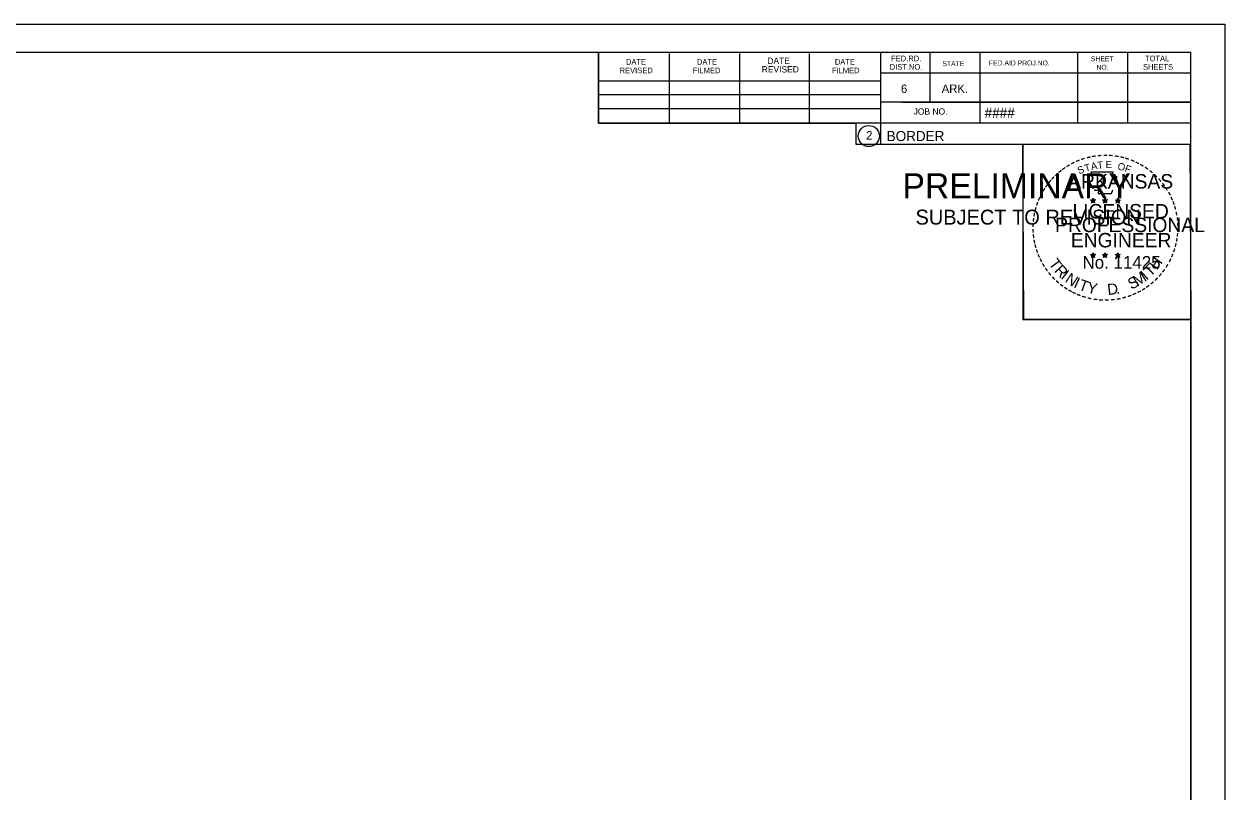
# Model space of a CAD drawing. Extents: x -70 to 701944, y -4 to 666871.
# Drawn here: x 666289.6 to 666456.4, y 658971 to 659077.6 of the extents above; entities that cross this region are included whole.
import ezdxf

# ---------------------------------------------------------------- set-up
doc = ezdxf.new("R2010")
doc.units = 0
for name, color, linetype in [('R_Border', 7, 'Continuous'), ('R_Border PE', 7, 'Continuous'), ('R_Border Prem', 7, 'Continuous'), ('R_No Plot', 7, 'Continuous')]:
    doc.layers.add(name, color=color, linetype=linetype)

msp = doc.modelspace()

# ---------------------------------------------------------------- linework, layer by layer
at = {"layer": 'R_Border'}
for p, q in [((666135.48, 659073.74), (666451.66, 659073.74)), ((666369.4, 659063.86), (666369.4, 659073.74)), ((666379.26, 659063.86), (666379.26, 659073.54)), ((666389.02, 659063.86), (666389.02, 659073.54)), ((666398.7, 659063.86), (666398.7, 659073.54)), ((666408.56, 659073.74), (666408.56, 659060.94)), ((666415.4, 659073.74), (666415.4, 659066.8)), ((666422.34, 659073.74), (666422.34, 659063.86)), ((666435.92, 659073.74), (666435.92, 659063.86)), ((666442.86, 659073.74), (666442.86, 659063.86)), ((666451.66, 658868.28), (666451.66, 659073.74)), ((666369.4, 659069.72), (666408.56, 659069.72)), ((666451.66, 659070.8), (666408.56, 659070.8)), ((666451.66, 659070.82), (666451.66, 659070.82)), ((666369.4, 659067.86), (666408.56, 659067.86)), ((666369.4, 659063.86), (666369.4, 659065.92)), ((666369.4, 659065.92), (666408.56, 659065.92)), ((666451.66, 659066.8), (666408.56, 659066.8)), ((666411.52, 659066.8), (666451.66, 659066.8)), ((666451.66, 659063.86), (666369.4, 659063.86)), ((666408.56, 659060.94), (666451.66, 659060.94))]:
    msp.add_line(p, q, dxfattribs=at)
msp.add_circle((666406.94, 659062.07), 1.47, dxfattribs=at)
at = {"layer": 'R_Border PE'}
for p, q in [((666437.74, 659053.19), (666438.09, 659053.08)), ((666437.74, 659053.19), (666437.99, 659053.15)), ((666437.74, 659053.19), (666437.98, 659053.07)), ((666437.87, 659052.79), (666438.09, 659053.08)), ((666437.87, 659052.79), (666438, 659053.03)), ((666437.87, 659052.79), (666438.09, 659053)), ((666438.09, 659053.45), (666438.05, 659053.2)), ((666438.09, 659053.08), (666438.09, 659053.45)), ((666438.09, 659053.45), (666438.14, 659053.2)), ((666438.44, 659053.19), (666438.09, 659053.08)), ((666438.3, 659052.79), (666438.09, 659053.08)), ((666438.3, 659052.79), (666438.09, 659053)), ((666438.44, 659053.19), (666438.15, 659053.14)), ((666438.3, 659052.79), (666438.17, 659053.08)), ((666438.44, 659053.19), (666438.23, 659053.09)), ((666439.41, 659053.19), (666439.76, 659053.08)), ((666439.41, 659053.19), (666439.66, 659053.15)), ((666439.41, 659053.19), (666439.65, 659053.07)), ((666439.54, 659052.79), (666439.76, 659053.08)), ((666439.54, 659052.79), (666439.67, 659053.03)), ((666439.54, 659052.79), (666439.76, 659053)), ((666439.76, 659053.45), (666439.72, 659053.2)), ((666439.76, 659053.08), (666439.76, 659053.45)), ((666439.76, 659053.45), (666439.81, 659053.2)), ((666440.11, 659053.19), (666439.76, 659053.08)), ((666439.97, 659052.79), (666439.76, 659053.08)), ((666439.97, 659052.79), (666439.76, 659053)), ((666440.11, 659053.19), (666439.82, 659053.14)), ((666439.97, 659052.79), (666439.84, 659053.08)), ((666440.11, 659053.19), (666439.9, 659053.09)), ((666441.18, 659053.18), (666441.52, 659053.07)), ((666441.18, 659053.18), (666441.43, 659053.14)), ((666441.18, 659053.18), (666441.41, 659053.06)), ((666441.31, 659052.77), (666441.52, 659053.07)), ((666441.31, 659052.77), (666441.43, 659053.02)), ((666441.31, 659052.77), (666441.52, 659052.99)), ((666441.52, 659053.44), (666441.48, 659053.18)), ((666441.52, 659053.07), (666441.52, 659053.44)), ((666441.52, 659053.44), (666441.57, 659053.19)), ((666441.87, 659053.18), (666441.52, 659053.07)), ((666441.74, 659052.77), (666441.52, 659053.07)), ((666441.74, 659052.77), (666441.52, 659052.99)), ((666441.87, 659053.18), (666441.59, 659053.13)), ((666441.74, 659052.77), (666441.6, 659053.06)), ((666441.87, 659053.18), (666441.67, 659053.08)), ((666437.74, 659045.62), (666438.09, 659045.51)), ((666437.74, 659045.62), (666437.99, 659045.58)), ((666437.74, 659045.62), (666437.97, 659045.5)), ((666437.87, 659045.21), (666438.09, 659045.51)), ((666437.87, 659045.21), (666438, 659045.46)), ((666437.87, 659045.21), (666438.08, 659045.43)), ((666438.09, 659045.87), (666438.05, 659045.62)), ((666438.3, 659045.21), (666438.08, 659045.43)), ((666438.09, 659045.51), (666438.09, 659045.87)), ((666438.09, 659045.87), (666438.14, 659045.62)), ((666438.43, 659045.62), (666438.09, 659045.51)), ((666438.3, 659045.21), (666438.09, 659045.51)), ((666438.43, 659045.62), (666438.15, 659045.57)), ((666438.3, 659045.21), (666438.16, 659045.5)), ((666438.43, 659045.62), (666438.23, 659045.52)), ((666439.41, 659045.62), (666439.76, 659045.51)), ((666439.41, 659045.62), (666439.66, 659045.58)), ((666439.41, 659045.62), (666439.64, 659045.5)), ((666439.54, 659045.21), (666439.76, 659045.51)), ((666439.54, 659045.21), (666439.67, 659045.46)), ((666439.54, 659045.21), (666439.75, 659045.43)), ((666439.76, 659045.87), (666439.71, 659045.62)), ((666439.97, 659045.21), (666439.75, 659045.43)), ((666439.76, 659045.51), (666439.76, 659045.87)), ((666439.76, 659045.87), (666439.8, 659045.62)), ((666440.1, 659045.62), (666439.76, 659045.51)), ((666439.97, 659045.21), (666439.76, 659045.51)), ((666440.1, 659045.62), (666439.82, 659045.57)), ((666439.97, 659045.21), (666439.83, 659045.5)), ((666440.1, 659045.62), (666439.9, 659045.52)), ((666441.17, 659045.61), (666441.52, 659045.5)), ((666441.17, 659045.61), (666441.43, 659045.57)), ((666441.17, 659045.61), (666441.41, 659045.49)), ((666441.31, 659045.2), (666441.52, 659045.5)), ((666441.31, 659045.2), (666441.43, 659045.45)), ((666441.31, 659045.2), (666441.52, 659045.42)), ((666441.52, 659045.86), (666441.48, 659045.61)), ((666441.52, 659045.5), (666441.52, 659045.86)), ((666441.52, 659045.86), (666441.57, 659045.61)), ((666441.87, 659045.61), (666441.52, 659045.5)), ((666441.74, 659045.2), (666441.52, 659045.5)), ((666441.74, 659045.2), (666441.52, 659045.42)), ((666441.87, 659045.61), (666441.58, 659045.56)), ((666441.74, 659045.2), (666441.6, 659045.49)), ((666441.87, 659045.61), (666441.67, 659045.51))]:
    msp.add_line(p, q, dxfattribs=at)
for points in [[(666437.78, 659057.07), (666438.05, 659056.24)], [(666441.29, 659056.15), (666441.44, 659056.43), (666440.75, 659056.41), (666440.9, 659057.07), (666437.78, 659057.07)], [(666438.27, 659054.65), (666438.27, 659054.56), (666438.84, 659054.54), (666438.78, 659054.07), (666440.65, 659054.07), (666440.85, 659054.61)], [(666438.09, 659053.45), (666438.3, 659052.79), (666437.74, 659053.19), (666438.44, 659053.19), (666437.87, 659052.79), (666438.09, 659053.45)], [(666439.76, 659053.45), (666439.97, 659052.79), (666439.41, 659053.19), (666440.11, 659053.19), (666439.54, 659052.79), (666439.76, 659053.45)], [(666441.52, 659053.44), (666441.74, 659052.77), (666441.18, 659053.18), (666441.87, 659053.18), (666441.31, 659052.77), (666441.52, 659053.44)], [(666438.09, 659045.87), (666438.3, 659045.21), (666437.74, 659045.62), (666438.43, 659045.62), (666437.87, 659045.21), (666438.09, 659045.87)], [(666439.76, 659045.87), (666439.97, 659045.21), (666439.41, 659045.62), (666440.1, 659045.62), (666439.54, 659045.21), (666439.76, 659045.87)], [(666441.52, 659045.86), (666441.74, 659045.2), (666441.17, 659045.61), (666441.87, 659045.61), (666441.31, 659045.2), (666441.52, 659045.86)]]:
    msp.add_lwpolyline(points, dxfattribs=at)
for centre, radius in [((666438.09, 659053.08), 0.172), ((666438.09, 659053.08), 0.145), ((666438.09, 659053.08), 0.116), ((666438.09, 659053.08), 0.0991), ((666438.09, 659053.08), 0.0747), ((666438.09, 659053.08), 0.0495), ((666438.09, 659053.08), 0.0296), ((666439.76, 659053.08), 0.172), ((666439.76, 659053.08), 0.145), ((666439.76, 659053.08), 0.116), ((666439.76, 659053.08), 0.0991), ((666439.76, 659053.08), 0.0747), ((666439.76, 659053.08), 0.0495), ((666439.76, 659053.08), 0.0296), ((666441.52, 659053.07), 0.172), ((666441.52, 659053.07), 0.145), ((666441.52, 659053.07), 0.116), ((666441.52, 659053.07), 0.0991), ((666441.52, 659053.07), 0.0747), ((666441.52, 659053.07), 0.0495), ((666441.52, 659053.07), 0.0296), ((666438.09, 659045.51), 0.172), ((666438.09, 659045.51), 0.145), ((666438.09, 659045.51), 0.116), ((666438.09, 659045.51), 0.0991), ((666438.09, 659045.51), 0.0747), ((666438.09, 659045.51), 0.0495), ((666438.09, 659045.51), 0.0296), ((666439.75, 659045.51), 0.172), ((666439.75, 659045.51), 0.145), ((666439.75, 659045.51), 0.116), ((666439.75, 659045.51), 0.0991), ((666439.75, 659045.51), 0.0747), ((666439.75, 659045.51), 0.0495), ((666439.75, 659045.51), 0.0296), ((666441.52, 659045.5), 0.172), ((666441.52, 659045.5), 0.145), ((666441.52, 659045.5), 0.116), ((666441.52, 659045.5), 0.0991), ((666441.52, 659045.5), 0.0747), ((666441.52, 659045.5), 0.0495), ((666441.52, 659045.5), 0.0296)]:
    msp.add_circle(centre, radius, dxfattribs=at)
at = {"layer": 'R_No Plot'}
for p, q in [((666123.08, 659077.63), (666456.41, 659077.63)), ((666427.69, 659038.48), (666427.69, 659038.48))]:
    msp.add_line(p, q, dxfattribs=at)
for points in [[(666123.07, 659077.63), (666456.41, 659077.63), (666456.41, 658864.3), (666123.07, 658864.3)], [(666369.4, 659073.74), (666369.4, 659063.86), (666405.13, 659063.86), (666405.13, 659060.94), (666428.33, 659060.94), (666428.33, 659036.61), (666451.66, 659036.61), (666451.66, 658868.28), (666135.48, 658868.28), (666135.48, 659073.74)], [(666428.33, 659060.94), (666451.54, 659060.94), (666451.66, 659036.61), (666428.45, 659036.61)]]:
    msp.add_lwpolyline(points, close=True, dxfattribs=at)

# ---------------------------------------------------------------- texts
at = {"layer": 'R_Border'}
for s, height, p in [('DATE', 0.782, (666373.2, 659071.98)), ('DATE', 0.782, (666383.06, 659071.98)), ('DATE', 0.879, (666392.84, 659072.08)), ('DATE', 0.782, (666402.22, 659071.98)), ('FED.RD.', 0.782, (666410.04, 659072.46)), ('SHEET', 0.684, (666437.78, 659072.46)), ('TOTAL', 0.782, (666445.3, 659072.46)), ('REVISED', 0.782, (666372.32, 659070.8)), ('FILMED', 0.782, (666382.48, 659070.8)), ('REVISED', 0.879, (666392.06, 659070.9)), ('FILMED', 0.782, (666401.82, 659070.8)), ('DIST.NO.', 0.782, (666409.84, 659071.28)), ('STATE', 0.684, (666417.16, 659071.78)), ('FED.AID PROJ.NO.', 0.684, (666423.62, 659071.88)), ('NO.', 0.684, (666438.56, 659071.28)), ('SHEETS', 0.782, (666445.02, 659071.28)), ('6', 1.17, (666411.4, 659068.06)), ('ARK.', 1.172, (666417.06, 659068.06)), ('JOB NO.', 0.879, (666413.16, 659065.04)), ('####', 1.4, (666423.03, 659064.6)), ('2', 1.17, (666406.56, 659061.59)), ('BORDER', 1.4, (666409.42, 659061.37))]:
    msp.add_text(s, height=height, rotation=360, dxfattribs=at).set_placement(p)
at = {"layer": 'R_Border PE'}
for s, height, rotation, p in [('-', 1.6, 13.6301, (666437.28, 659058.44)), ('-', 1.6, 10.2193, (666437.96, 659058.6)), ('-', 1.6, 5.8968, (666438.69, 659058.71)), ('-', 1.6, 0.1862, (666439.46, 659058.78)), ('-', 1.6, 357.743, (666440.18, 659058.77)), ('-', 1.6, 352.1617, (666440.93, 659058.71)), ('-', 1.6, 347.2049, (666441.65, 659058.6)), ('-', 1.6, 36.2317, (666434.09, 659056.85)), ('-', 1.6, 34.0636, (666434.67, 659057.24)), ('-', 1.6, 28.7918, (666435.26, 659057.61)), ('-', 1.6, 24.3072, (666435.9, 659057.93)), ('S', 1, 21.594, (666436.14, 659056.75)), ('-', 1.6, 19.1761, (666436.53, 659058.2)), ('T', 1, 16.4036, (666437.05, 659057.08)), ('A', 1, 11.2132, (666437.88, 659057.33)), ('T', 1, 6.0228, (666438.73, 659057.5)), ('E', 1, 0.8323, (666439.83, 659057.61)), ('O', 1, 350.4515, (666441.44, 659057.4)), ('F', 1, 340.0707, (666442.39, 659057.17)), ('-', 1.6, 342.3362, (666442.28, 659058.45)), ('-', 1.6, 337.8551, (666443.02, 659058.22)), ('-', 1.6, 334.1211, (666443.65, 659057.95)), ('-', 1.6, 329.6409, (666444.23, 659057.67)), ('-', 1.6, 325.8627, (666444.87, 659057.31)), ('-', 1.6, 50.6142, (666432.33, 659055.09)), ('-', 1.6, 48.423, (666432.73, 659055.57)), ('-', 1.6, 42.9622, (666433.18, 659056.05)), ('-', 1.6, 38.9507, (666433.61, 659056.47)), ('ARKANSAS', 2, 360, (666434.64, 659054.78)), ('-', 1.6, 320.5297, (666445.48, 659056.88)), ('-', 1.6, 315.5786, (666446.08, 659056.39)), ('-', 1.6, 309.8797, (666446.65, 659055.84)), ('-', 1.6, 62.8713, (666431.28, 659053.38)), ('-', 1.6, 58.0706, (666431.59, 659053.99)), ('-', 1.6, 54.2325, (666431.92, 659054.52)), ('-', 1.6, 306.6522, (666447.17, 659055.24)), ('-', 1.4, 303.6753, (666447.66, 659054.67)), ('-', 1.6, 299.6684, (666447.98, 659054.07)), ('-', 1.6, 72.3945, (666430.8, 659052.14)), ('-', 1.6, 67.7743, (666431.02, 659052.77)), ('LICENSED', 2, 360, (666435.23, 659050.63)), ('DWB', 0.01, 360, (666438.08, 659053.08)), ('DWB', 0.01, 360, (666439.75, 659053.08)), ('DWB', 0.01, 360, (666441.51, 659053.07)), ('-', 1.6, 294.6628, (666448.3, 659053.45)), ('-', 1.6, 290.5728, (666448.56, 659052.88)), ('-', 1.6, 81.2013, (666430.47, 659050.71)), ('-', 1.6, 75.461, (666430.6, 659051.43)), ('-', 1.6, 285.1233, (666448.79, 659052.3)), ('-', 1.6, 280.5493, (666448.99, 659051.56)), ('-', 1.6, 89.0622, (666430.37, 659049.32)), ('-', 1.6, 85.1863, (666430.39, 659050.02)), ('PROFESSIONAL', 2, 360, (666432.81, 659048.73)), ('-', 1.6, 276.5962, (666449.15, 659050.79)), ('-', 1.6, 274.3301, (666449.21, 659050.07)), ('-', 1.6, 269.9407, (666449.25, 659049.43)), ('-', 1.6, 94.1959, (666430.4, 659048.6)), ('-', 1.6, 98.9479, (666430.48, 659047.93)), ('-', 1.6, 101.7149, (666430.61, 659047.2)), ('ENGINEER', 2, 360, (666435, 659046.61)), ('-', 1.6, 260.9953, (666449.16, 659048.11)), ('-', 1.6, 263.5172, (666449.23, 659048.77)), ('-', 1.6, 105.4578, (666430.77, 659046.6)), ('-', 1.6, 109.0874, (666430.99, 659045.97)), ('-', 1.6, 252.8681, (666448.87, 659046.72)), ('-', 1.6, 255.7626, (666449.05, 659047.44)), ('-', 1.6, 114.0643, (666431.24, 659045.37)), ('-', 1.6, 115.7289, (666431.55, 659044.76)), ('-', 1.6, 120.4471, (666431.9, 659044.17)), ('T', 1.54, 306.0406, (666431.85, 659044.35)), ('R', 1.54, 314.005, (666432.61, 659043.3)), ('No. 11425', 1.757, 360, (666436.62, 659043.65)), ('DWB', 0.01, 360, (666438.07, 659045.5)), ('DWB', 0.01, 360, (666439.74, 659045.5)), ('DWB', 0.01, 360, (666441.51, 659045.49)), ('T', 1.54, 46.6444, (666446.08, 659042.44)), ('H', 1.54, 54.6088, (666446.97, 659043.38)), ('-', 1.6, 239.0712, (666447.99, 659044.66)), ('-', 1.6, 244.6197, (666448.38, 659045.41)), ('-', 1.6, 247.8887, (666448.64, 659046.04)), ('-', 1.6, 125.8934, (666432.31, 659043.61)), ('-', 1.6, 130.7181, (666432.77, 659043.06)), ('-', 1.6, 134.2238, (666433.29, 659042.51)), ('I', 1.54, 321.9694, (666433.51, 659042.37)), ('N', 1.54, 326.5002, (666434.08, 659041.9)), ('M', 1.54, 32.6563, (666444.23, 659041.12)), ('I', 1.54, 42.1136, (666445.52, 659041.96)), ('-', 1.6, 231.2538, (666447.16, 659043.44)), ('-', 1.6, 233.8452, (666447.59, 659044.01)), ('-', 1.6, 138.9338, (666433.81, 659042.05)), ('-', 1.6, 144.6463, (666434.37, 659041.64)), ('-', 1.6, 148.0898, (666434.93, 659041.27)), ('I', 1.54, 335.3603, (666435.28, 659041.11)), ('T', 1.54, 339.8912, (666435.95, 659040.78)), ('Y', 1.54, 347.8556, (666437.16, 659040.34)), ('D', 1.54, 6.3969, (666440.15, 659039.98)), ('S', 1.54, 26.9312, (666443.39, 659040.71)), ('-', 1.6, 212.2491, (666445.07, 659041.51)), ('-', 1.6, 215.7363, (666445.61, 659041.9)), ('-', 1.6, 221.0851, (666446.15, 659042.37)), ('-', 1.6, 225.7653, (666446.68, 659042.88)), ('-', 1.6, 151.5704, (666435.51, 659040.95)), ('-', 1.6, 154.6002, (666436.03, 659040.7)), ('-', 1.6, 158.5612, (666436.65, 659040.44)), ('-', 1.6, 162.7983, (666437.34, 659040.23)), ('-', 1.6, 167.5555, (666438.06, 659040.07)), ('-', 1.6, 173.1155, (666438.83, 659039.96)), ('-', 1.6, 176.5183, (666439.58, 659039.9)), ('-', 1.6, 181.5918, (666440.32, 659039.92)), ('-', 1.6, 185.8167, (666441.13, 659040)), ('-', 1.6, 191.2858, (666441.86, 659040.13)), ('.', 1.54, 13.7642, (666441.34, 659040.11)), ('-', 1.6, 195.4743, (666442.59, 659040.33)), ('-', 1.6, 200.7184, (666443.27, 659040.57)), ('-', 1.6, 204.2516, (666443.89, 659040.85)), ('-', 1.6, 207.3568, (666444.51, 659041.16))]:
    msp.add_text(s, height=height, rotation=rotation, dxfattribs=at).set_placement(p)
at = {"layer": 'R_Border Prem'}
for s, height, p in [('PRELIMINARY', 3.5, (666411.61, 659053.4)), ('DWB', 0.01, (666412.35, 659055.25)), ('SUBJECT TO REVISION', 2.0751, (666413.42, 659049.77))]:
    msp.add_text(s, height=height, rotation=360, dxfattribs=at).set_placement(p)

doc.saveas('drawing.dxf')
